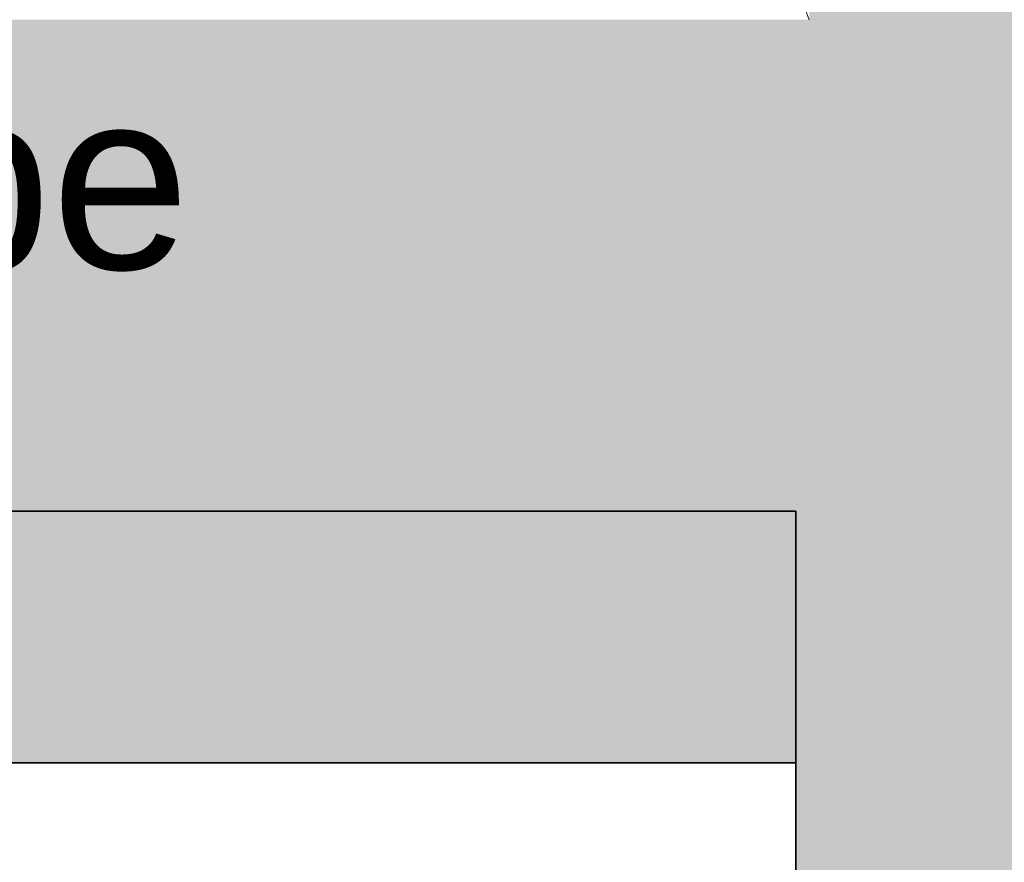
# Model space of a CAD drawing. Extents: x -459 to 541, y -543 to 550.
# Tile 435 of 577: x 82 to 95, y 386 to 397. Entities that reach past the tile are written whole.
import ezdxf
from ezdxf.lldxf.tags import DXFTag

# ---------------------------------------------------------------- set-up
doc = ezdxf.new("R2010")
doc.units = 0
doc.layers.get('0').update_dxf_attribs({"lineweight": 35})
doc.layers.add('5_UG-BESTAND', color=7, linetype='Continuous', lineweight=25)
doc.layers.add('Ausgeblendet', color=3, linetype='Continuous', lineweight=35, true_color=0x00ff00)
doc.layers.add('X_Text', color=2, linetype='Continuous', lineweight=35, true_color=0xffff00)
doc.styles.get("Standard").update_dxf_attribs({"font": 'arial.ttf'})
tags = doc.linetypes.add('ALL_S14', pattern=[0.002, 0.001, -0.001]).pattern_tags.tags
tags[6:7] = [DXFTag(74, 4), DXFTag(75, 0), DXFTag(340, '0'), DXFTag(46, 1.0), DXFTag(50, 0.0), DXFTag(44, 0.0), DXFTag(45, 0.0)]
tags[4:5] = [DXFTag(74, 4), DXFTag(75, 0), DXFTag(340, '0'), DXFTag(46, 1.0), DXFTag(50, 0.0), DXFTag(44, 0.0), DXFTag(45, 0.0)]

# ---------------------------------------------------------------- blocks, each defined once
blk = doc.blocks.new('Referenz-A07ALAR41N', base_point=(-170.808, 0))
at = {"layer": '5_UG-BESTAND', "color": 0, "lineweight": 35}
for p, q in [((23.815, 390.354), (92.447, 390.354)), ((92.447, 390.354), (92.447, 386.977)), ((22.489, 386.977), (92.447, 386.977)), ((92.447, 386.977), (92.447, 384.26))]:
    blk.add_line(p, q, dxfattribs=at)
at = {"layer": '5_UG-BESTAND', "color": 0, "linetype": 'ALL_S14', "lineweight": 13, "ltscale": 0.13}
blk.add_ellipse((120.627, 407.725), major_axis=(-28, 10.77), ratio=1, start_param=0, end_param=0.73442, dxfattribs=at)
at = {"layer": 'Ausgeblendet', "color": 0, "linetype": 'Continuous', "lineweight": 13, "ltscale": 0.13}
for points in [[(92.628, 461.576), (92.628, 474.775), (109.184, 384.26)], [(109.184, 384.26), (92.628, 474.775), (109.184, 454.9)], [(92.628, 396.955), (92.628, 461.576), (109.184, 384.26)], [(24.684, 386.977), (24.684, 396.955), (92.447, 386.977)], [(92.447, 386.977), (24.684, 396.955), (92.447, 396.955)], [(92.447, 386.977), (92.447, 396.955), (92.628, 384.26)], [(92.628, 384.26), (92.447, 396.955), (92.628, 396.955)], [(92.628, 384.26), (92.628, 396.955), (109.184, 384.26)], [(92.447, 384.26), (92.447, 386.977), (92.628, 384.26)]]:
    blk.add_solid(points, dxfattribs=at)
blk = doc.blocks.new('Einzeiliger Text-A07ALBLQ1N', base_point=(44.432, 393.605))
at = {"color": 0, "lineweight": -2, "insert": (44.432, 396.005), "char_height": 2.4, "attachment_point": 1}
blk.add_mtext('{\\fArial;Innengeräte Wärmepumpe }', dxfattribs=at)

msp = doc.modelspace()

# ---------------------------------------------------------------- block references
at = {"color": 251, "lineweight": 25, "ltscale": 0.25, "true_color": 0x585858}
msp.add_blockref('Referenz-A07ALAR41N', (-170.808, 0), dxfattribs=at)
at = {"layer": 'X_Text', "ltscale": 0.35}
msp.add_blockref('Einzeiliger Text-A07ALBLQ1N', (44.432, 393.605), dxfattribs=at)

doc.saveas('drawing.dxf')
